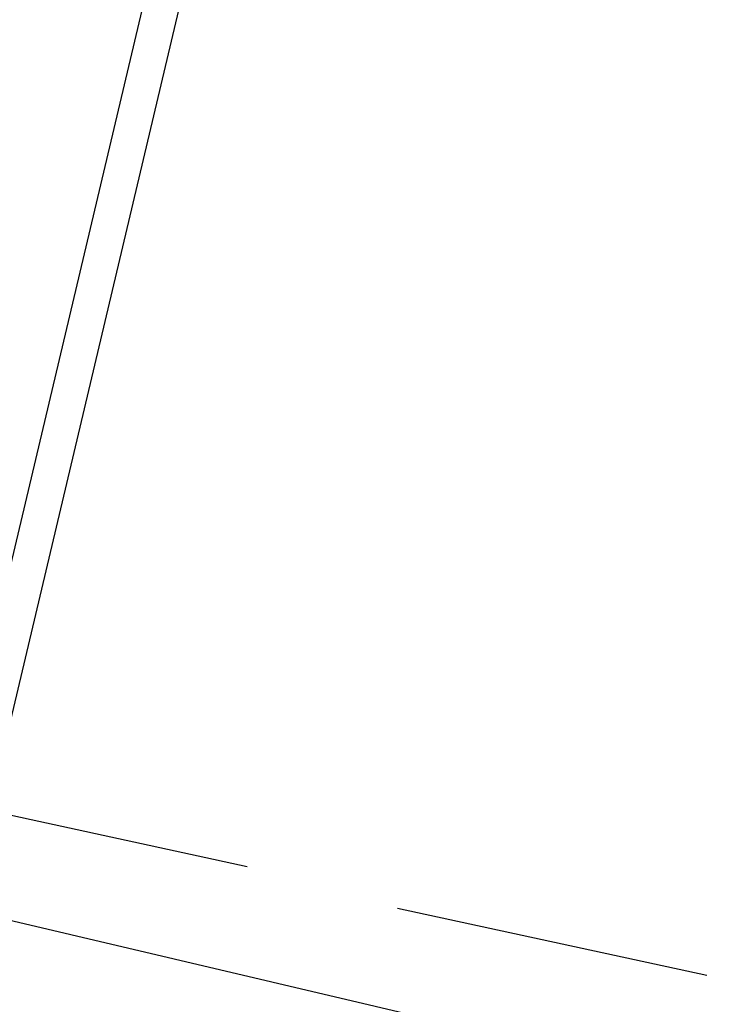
# Model space of a CAD drawing. Header units: feet. Extents: x -79 to 198, y -22 to 181.
# Tile 464 of 656: x 114.64 to 115.77, y 60.14 to 61.71. Entities that reach past the tile are written whole.
import ezdxf

# ---------------------------------------------------------------- set-up
doc = ezdxf.new("R2010")
doc.units = ezdxf.units.FT
doc.layers.add('A-LINEA', color=7, linetype='CONTINUOUS')
doc.layers.add('A-MURO-CONCRETO', color=8, linetype='CONTINUOUS')

msp = doc.modelspace()

# ---------------------------------------------------------------- linework, layer by layer
at = {"layer": 'A-LINEA'}
for p, q in [((114.6133, 60.8044), (116.2533, 67.7378)), ((114.6133, 60.8044), (116.2533, 67.7378)), ((114.5067, 60.4711), (115, 60.3644)), ((114.5067, 60.4711), (115, 60.3644)), ((115.24, 60.2978), (115.7333, 60.1911)), ((115.24, 60.2978), (115.7333, 60.1911))]:
    msp.add_line(p, q, dxfattribs=at)
for points in [[(117.0933, 59.0178), (114.4, 59.6578), (118.2, 75.6978), (122, 91.7511), (124.68, 91.1111)], [(117.0933, 59.0178), (114.4, 59.6578), (118.2, 75.6978), (122, 91.7511), (124.68, 91.1111)], [(117.1467, 59.6844), (116.8, 58.2178), (113.4, 59.0311), (113.7467, 60.4844), (117.1467, 59.6844)], [(117.1467, 59.6844), (116.8, 58.2178), (113.4, 59.0311), (113.7467, 60.4844), (117.1467, 59.6844)]]:
    msp.add_lwpolyline(points, dxfattribs=at)
at = {"layer": 'A-MURO-CONCRETO'}
msp.add_lwpolyline([(113.7467, 60.4844), (117.1467, 59.6844), (113.5467, 59.6844), (113.7467, 60.4844), (113.7467, 60.4844)], dxfattribs=at)
msp.add_lwpolyline([(113.7467, 60.4844), (117.1467, 59.6844), (113.5467, 59.6844), (113.7467, 60.4844), (113.7467, 60.4844)], dxfattribs=at)

doc.saveas('drawing.dxf')
